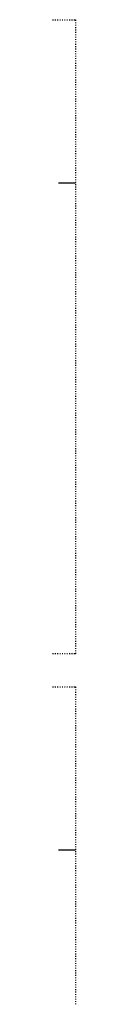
# Model space of a CAD drawing. Extents: x 997 to 109698, y 921 to 94021.
# Tile 718 of 718: x 55366 to 56448, y 47452 to 94021. Entities that reach past the tile are written whole.
import ezdxf

# ---------------------------------------------------------------- set-up
doc = ezdxf.new("R2010")
doc.units = 0
doc.header["$MEASUREMENT"] = 0
doc.layers.add('1', color=7, linetype='CONTINUOUS')

msp = doc.modelspace()

# ---------------------------------------------------------------- linework, layer by layer
at = {"layer": '1', "color": 141}
for p, q in [((55366.179858, 94020.953237), (55403.679858, 94020.953237)), ((55478.679858, 94020.953237), (55516.179858, 94020.953237)), ((55591.179858, 94020.953237), (55628.679858, 94020.953237)), ((55703.679858, 94020.953237), (55741.179858, 94020.953237)), ((55816.179858, 94020.953237), (55853.679858, 94020.953237)), ((55928.679858, 94020.953237), (55966.179858, 94020.953237)), ((56041.179858, 94020.953237), (56078.679858, 94020.953237)), ((56153.679858, 94020.953237), (56191.179858, 94020.953237)), ((56266.179858, 94020.953237), (56303.679858, 94020.953237)), ((56378.679858, 94020.953237), (56447.636205, 94020.953237)), ((56447.636205, 94020.953237), (56447.636205, 93964.703237)), ((56447.636205, 93889.703237), (56447.636205, 93852.203237)), ((56447.636205, 93777.203237), (56447.636205, 93739.703237)), ((56447.636205, 93664.703237), (56447.636205, 93627.203237)), ((56447.636205, 93552.203237), (56447.636205, 93514.703237)), ((56447.636205, 93439.703237), (56447.636205, 93402.203237)), ((56447.636205, 93327.203237), (56447.636205, 93289.703237)), ((56447.636205, 93214.703237), (56447.636205, 93177.203237)), ((56447.636205, 93102.203237), (56447.636205, 93064.703237)), ((56447.636205, 92989.703237), (56447.636205, 92952.203237)), ((56447.636205, 92877.203237), (56447.636205, 92839.703237)), ((56447.636205, 92764.703237), (56447.636205, 92727.203237)), ((56447.636205, 92652.203237), (56447.636205, 92614.703237)), ((56447.636205, 92539.703237), (56447.636205, 92502.203237)), ((56447.636205, 92427.203237), (56447.636205, 92389.703237)), ((56447.636205, 92314.703237), (56447.636205, 92277.203237)), ((56447.636205, 92202.203237), (56447.636205, 92164.703237)), ((56447.636205, 92089.703237), (56447.636205, 92052.203237)), ((56447.636205, 91977.203237), (56447.636205, 91939.703237)), ((56447.636205, 91864.703237), (56447.636205, 91827.203237)), ((56447.636205, 91752.203237), (56447.636205, 91714.703237)), ((56447.636205, 91639.703237), (56447.636205, 91602.203237)), ((56447.636205, 91527.203237), (56447.636205, 91489.703237)), ((56447.636205, 91414.703237), (56447.636205, 91377.203237)), ((56447.636205, 91302.203237), (56447.636205, 91264.703237)), ((56447.636205, 91189.703237), (56447.636205, 91152.203237)), ((56447.636205, 91077.203237), (56447.636205, 91039.703237)), ((56447.636205, 90964.703237), (56447.636205, 90927.203237)), ((56447.636205, 90852.203237), (56447.636205, 90814.703237)), ((56447.636205, 90739.703237), (56447.636205, 90702.203237)), ((56447.636205, 90627.203237), (56447.636205, 90589.703237)), ((56447.636205, 90514.703237), (56447.636205, 90477.203237)), ((56447.636205, 90402.203237), (56447.636205, 90364.703237)), ((56447.636205, 90289.703237), (56447.636205, 90252.203237)), ((56447.636205, 90177.203237), (56447.636205, 90139.703237)), ((56447.636205, 90064.703237), (56447.636205, 90027.203237)), ((56447.636205, 89952.203237), (56447.636205, 89914.703237)), ((56447.636205, 89839.703237), (56447.636205, 89802.203237)), ((56447.636205, 89727.203237), (56447.636205, 89689.703237)), ((56447.636205, 89614.703237), (56447.636205, 89577.203237)), ((56447.636205, 89502.203237), (56447.636205, 89464.703237)), ((56447.636205, 89389.703237), (56447.636205, 89352.203237)), ((56447.636205, 89277.203237), (56447.636205, 89239.703237)), ((56447.636205, 89164.703237), (56447.636205, 89127.203237)), ((56447.636205, 89052.203237), (56447.636205, 89014.703237)), ((56447.636205, 88939.703237), (56447.636205, 88902.203237)), ((56447.636205, 88827.203237), (56447.636205, 88789.703237)), ((56447.636205, 88714.703237), (56447.636205, 88677.203237)), ((56447.636205, 88602.203237), (56447.636205, 88564.703237)), ((56447.636205, 88489.703237), (56447.636205, 88452.203237)), ((56447.636205, 88377.203237), (56447.636205, 88339.703237)), ((56447.636205, 88264.703237), (56447.636205, 88227.203237)), ((56447.636205, 88152.203237), (56447.636205, 88114.703237)), ((56447.636205, 88039.703237), (56447.636205, 88002.203237)), ((56447.636205, 87927.203237), (56447.636205, 87889.703237)), ((56447.636205, 87814.703237), (56447.636205, 87777.203237)), ((56447.636205, 87702.203237), (56447.636205, 87664.703237)), ((56447.636205, 87589.703237), (56447.636205, 87552.203237)), ((56447.636205, 87477.203237), (56447.636205, 87439.703237)), ((56447.636205, 87364.703237), (56447.636205, 87327.203237)), ((56447.636205, 87252.203237), (56447.636205, 87214.703237)), ((56447.636205, 87139.703237), (56447.636205, 87102.203237)), ((56447.636205, 87027.203237), (56447.636205, 86989.703237)), ((56447.636205, 86914.703237), (56447.636205, 86877.203237)), ((56447.636205, 86802.203237), (56447.636205, 86764.703237)), ((56447.636205, 86689.703237), (56447.636205, 86652.203237)), ((56447.636205, 86577.203237), (56447.636205, 86539.703237)), ((56447.636205, 86464.703237), (56447.636205, 86427.203237)), ((56447.636205, 86352.203237), (56447.636205, 86314.703237)), ((56447.636205, 86239.703237), (56447.636205, 86202.203237)), ((56447.636205, 86127.203237), (56447.636205, 86089.703237)), ((56447.636205, 86014.703237), (56447.636205, 85977.203237)), ((56447.636205, 85902.203237), (56447.636205, 85864.703237)), ((56447.636205, 85789.703237), (56447.636205, 85752.203237)), ((56447.636205, 85677.203237), (56447.636205, 85639.703237)), ((56447.636205, 85564.703237), (56447.636205, 85527.203237)), ((56447.636205, 85452.203237), (56447.636205, 85414.703237)), ((56447.636205, 85339.703237), (56447.636205, 85302.203237)), ((56447.636205, 85227.203237), (56447.636205, 85189.703237)), ((56447.636205, 85114.703237), (56447.636205, 85077.203237)), ((56447.636205, 85002.203237), (56447.636205, 84964.703237)), ((56447.636205, 84889.703237), (56447.636205, 84852.203237)), ((56447.636205, 84777.203237), (56447.636205, 84739.703237)), ((56447.636205, 84664.703237), (56447.636205, 84627.203237)), ((56447.636205, 84552.203237), (56447.636205, 84514.703237)), ((56447.636205, 84439.703237), (56447.636205, 84402.203237)), ((56447.636205, 84327.203237), (56447.636205, 84289.703237)), ((56447.636205, 84214.703237), (56447.636205, 84177.203237)), ((56447.636205, 84102.203237), (56447.636205, 84064.703237)), ((56447.636205, 83989.703237), (56447.636205, 83952.203237)), ((56447.636205, 83877.203237), (56447.636205, 83839.703237)), ((56447.636205, 83764.703237), (56447.636205, 83727.203237)), ((56447.636205, 83652.203237), (56447.636205, 83614.703237)), ((56447.636205, 83539.703237), (56447.636205, 83502.203237)), ((56447.636205, 83427.203237), (56447.636205, 83389.703237)), ((56447.636205, 83314.703237), (56447.636205, 83277.203237)), ((56447.636205, 83202.203237), (56447.636205, 83164.703237)), ((56447.636205, 83089.703237), (56447.636205, 83052.203237)), ((56447.636205, 82977.203237), (56447.636205, 82939.703237)), ((56447.636205, 82864.703237), (56447.636205, 82827.203237)), ((56447.636205, 82752.203237), (56447.636205, 82714.703237)), ((56447.636205, 82639.703237), (56447.636205, 82602.203237)), ((56447.636205, 82527.203237), (56447.636205, 82489.703237)), ((56447.636205, 82414.703237), (56447.636205, 82377.203237)), ((56447.636205, 82302.203237), (56447.636205, 82264.703237)), ((56447.636205, 82189.703237), (56447.636205, 82152.203237)), ((56447.636205, 82077.203237), (56447.636205, 82039.703237)), ((56447.636205, 81964.703237), (56447.636205, 81927.203237)), ((56447.636205, 81852.203237), (56447.636205, 81814.703237)), ((56447.636205, 81739.703237), (56447.636205, 81702.203237)), ((56447.636205, 81627.203237), (56447.636205, 81589.703237)), ((56447.636205, 81514.703237), (56447.636205, 81477.203237)), ((56447.636205, 81402.203237), (56447.636205, 81364.703237)), ((56447.636205, 81289.703237), (56447.636205, 81252.203237)), ((56447.636205, 81177.203237), (56447.636205, 81139.703237)), ((56447.636205, 81064.703237), (56447.636205, 81027.203237)), ((56447.636205, 80952.203237), (56447.636205, 80914.703237)), ((56447.636205, 80839.703237), (56447.636205, 80802.203237)), ((56447.636205, 80727.203237), (56447.636205, 80689.703237)), ((56447.636205, 80614.703237), (56447.636205, 80577.203237)), ((56447.636205, 80502.203237), (56447.636205, 80464.703237)), ((56447.636205, 80389.703237), (56447.636205, 80352.203237)), ((56447.636205, 80277.203237), (56447.636205, 80239.703237)), ((56447.636205, 80164.703237), (56447.636205, 80127.203237)), ((56447.636205, 80052.203237), (56447.636205, 80014.703237)), ((56447.636205, 79939.703237), (56447.636205, 79902.203237)), ((56447.636205, 79827.203237), (56447.636205, 79789.703237)), ((56447.636205, 79714.703237), (56447.636205, 79677.203237)), ((56447.636205, 79602.203237), (56447.636205, 79564.703237)), ((56447.636205, 79489.703237), (56447.636205, 79452.203237)), ((56447.636205, 79377.203237), (56447.636205, 79339.703237)), ((56447.636205, 79264.703237), (56447.636205, 79227.203237)), ((56447.636205, 79152.203237), (56447.636205, 79114.703237)), ((56447.636205, 79039.703237), (56447.636205, 79002.203237)), ((56447.636205, 78927.203237), (56447.636205, 78889.703237)), ((56447.636205, 78814.703237), (56447.636205, 78777.203237)), ((56447.636205, 78702.203237), (56447.636205, 78664.703237)), ((56447.636205, 78589.703237), (56447.636205, 78552.203237)), ((56447.636205, 78477.203237), (56447.636205, 78439.703237)), ((56447.636205, 78364.703237), (56447.636205, 78327.203237)), ((56447.636205, 78252.203237), (56447.636205, 78214.703237)), ((56447.636205, 78139.703237), (56447.636205, 78102.203237)), ((56447.636205, 78027.203237), (56447.636205, 77989.703237)), ((56447.636205, 77914.703237), (56447.636205, 77877.203237)), ((56447.636205, 77802.203237), (56447.636205, 77764.703237)), ((56447.636205, 77689.703237), (56447.636205, 77652.203237)), ((56447.636205, 77577.203237), (56447.636205, 77539.703237)), ((56447.636205, 77464.703237), (56447.636205, 77427.203237)), ((56447.636205, 77352.203237), (56447.636205, 77314.703237)), ((56447.636205, 77239.703237), (56447.636205, 77202.203237)), ((56447.636205, 77127.203237), (56447.636205, 77089.703237)), ((56447.636205, 77014.703237), (56447.636205, 76977.203237)), ((56447.636205, 76902.203237), (56447.636205, 76864.703237)), ((56447.636205, 76789.703237), (56447.636205, 76752.203237)), ((56447.636205, 76677.203237), (56447.636205, 76639.703237)), ((56447.636205, 76564.703237), (56447.636205, 76527.203237)), ((56447.636205, 76452.203237), (56447.636205, 76414.703237)), ((56447.636205, 76339.703237), (56447.636205, 76302.203237)), ((56447.636205, 76227.203237), (56447.636205, 76189.703237)), ((56447.636205, 76114.703237), (56447.636205, 76077.203237)), ((56447.636205, 76002.203237), (56447.636205, 75964.703237)), ((56447.636205, 75889.703237), (56447.636205, 75852.203237)), ((56447.636205, 75777.203237), (56447.636205, 75739.703237)), ((56447.636205, 75664.703237), (56447.636205, 75627.203237)), ((56447.636205, 75552.203237), (56447.636205, 75514.703237)), ((56447.636205, 75439.703237), (56447.636205, 75402.203237)), ((56447.636205, 75327.203237), (56447.636205, 75289.703237)), ((56447.636205, 75214.703237), (56447.636205, 75177.203237)), ((56447.636205, 75102.203237), (56447.636205, 75064.703237)), ((56447.636205, 74989.703237), (56447.636205, 74952.203237)), ((56447.636205, 74877.203237), (56447.636205, 74839.703237)), ((56447.636205, 74764.703237), (56447.636205, 74727.203237)), ((56447.636205, 74652.203237), (56447.636205, 74614.703237)), ((56447.636205, 74539.703237), (56447.636205, 74502.203237)), ((56447.636205, 74427.203237), (56447.636205, 74389.703237)), ((56447.636205, 74314.703237), (56447.636205, 74277.203237)), ((56447.636205, 74202.203237), (56447.636205, 74164.703237)), ((56447.636205, 74089.703237), (56447.636205, 74052.203237)), ((56447.636205, 73977.203237), (56447.636205, 73939.703237)), ((56447.636205, 73864.703237), (56447.636205, 73827.203237)), ((56447.636205, 73752.203237), (56447.636205, 73714.703237)), ((56447.636205, 73639.703237), (56447.636205, 73602.203237)), ((56447.636205, 73527.203237), (56447.636205, 73489.703237)), ((56447.636205, 73414.703237), (56447.636205, 73377.203237)), ((56447.636205, 73302.203237), (56447.636205, 73264.703237)), ((56447.636205, 73189.703237), (56447.636205, 73152.203237)), ((56447.636205, 73077.203237), (56447.636205, 73039.703237)), ((56447.636205, 72964.703237), (56447.636205, 72927.203237)), ((56447.636205, 72852.203237), (56447.636205, 72814.703237)), ((56447.636205, 72739.703237), (56447.636205, 72702.203237)), ((56447.636205, 72627.203237), (56447.636205, 72589.703237)), ((56447.636205, 72514.703237), (56447.636205, 72477.203237)), ((56447.636205, 72402.203237), (56447.636205, 72364.703237)), ((56447.636205, 72289.703237), (56447.636205, 72252.203237)), ((56447.636205, 72177.203237), (56447.636205, 72139.703237)), ((56447.636205, 72064.703237), (56447.636205, 72027.203237)), ((56447.636205, 71952.203237), (56447.636205, 71914.703237)), ((56447.636205, 71839.703237), (56447.636205, 71802.203237)), ((56447.636205, 71727.203237), (56447.636205, 71689.703237)), ((56447.636205, 71614.703237), (56447.636205, 71577.203237)), ((56447.636205, 71502.203237), (56447.636205, 71464.703237)), ((56447.636205, 71389.703237), (56447.636205, 71352.203237)), ((56447.636205, 71277.203237), (56447.636205, 71239.703237)), ((56447.636205, 71164.703237), (56447.636205, 71127.203237)), ((56447.636205, 71052.203237), (56447.636205, 71014.703237)), ((56447.636205, 70939.703237), (56447.636205, 70902.203237)), ((56447.636205, 70827.203237), (56447.636205, 70789.703237)), ((56447.636205, 70714.703237), (56447.636205, 70677.203237)), ((56447.636205, 70602.203237), (56447.636205, 70564.703237)), ((56447.636205, 70489.703237), (56447.636205, 70452.203237)), ((56447.636205, 70377.203237), (56447.636205, 70339.703237)), ((56447.636205, 70264.703237), (56447.636205, 70227.203237)), ((56447.636205, 70152.203237), (56447.636205, 70114.703237)), ((56447.636205, 70039.703237), (56447.636205, 70002.203237)), ((56447.636205, 69927.203237), (56447.636205, 69889.703237)), ((56447.636205, 69814.703237), (56447.636205, 69777.203237)), ((56447.636205, 69702.203237), (56447.636205, 69664.703237)), ((56447.636205, 69589.703237), (56447.636205, 69552.203237)), ((56447.636205, 69477.203237), (56447.636205, 69439.703237)), ((56447.636205, 69364.703237), (56447.636205, 69327.203237)), ((56447.636205, 69252.203237), (56447.636205, 69214.703237)), ((56447.636205, 69139.703237), (56447.636205, 69102.203237)), ((56447.636205, 69027.203237), (56447.636205, 68989.703237)), ((56447.636205, 68914.703237), (56447.636205, 68877.203237)), ((56447.636205, 68802.203237), (56447.636205, 68764.703237)), ((56447.636205, 68689.703237), (56447.636205, 68652.203237)), ((56447.636205, 68577.203237), (56447.636205, 68539.703237)), ((56447.636205, 68464.703237), (56447.636205, 68427.203237)), ((56447.636205, 68352.203237), (56447.636205, 68314.703237)), ((56447.636205, 68239.703237), (56447.636205, 68202.203237)), ((56447.636205, 68127.203237), (56447.636205, 68089.703237)), ((56447.636205, 68014.703237), (56447.636205, 67977.203237)), ((56447.636205, 67902.203237), (56447.636205, 67864.703237)), ((56447.636205, 67789.703237), (56447.636205, 67752.203237)), ((56447.636205, 67677.203237), (56447.636205, 67639.703237)), ((56447.636205, 67564.703237), (56447.636205, 67527.203237)), ((56447.636205, 67452.203237), (56447.636205, 67414.703237)), ((56447.636205, 67339.703237), (56447.636205, 67302.203237)), ((56447.636205, 67227.203237), (56447.636205, 67189.703237)), ((56447.636205, 67114.703237), (56447.636205, 67077.203237)), ((56447.636205, 67002.203237), (56447.636205, 66964.703237)), ((56447.636205, 66889.703237), (56447.636205, 66852.203237)), ((56447.636205, 66777.203237), (56447.636205, 66739.703237)), ((56447.636205, 66664.703237), (56447.636205, 66627.203237)), ((56447.636205, 66552.203237), (56447.636205, 66514.703237)), ((56447.636205, 66439.703237), (56447.636205, 66402.203237)), ((56447.636205, 66327.203237), (56447.636205, 66289.703237)), ((56447.636205, 66214.703237), (56447.636205, 66177.203237)), ((56447.636205, 66102.203237), (56447.636205, 66064.703237)), ((56447.636205, 65989.703237), (56447.636205, 65952.203237)), ((56447.636205, 65877.203237), (56447.636205, 65839.703237)), ((56447.636205, 65764.703237), (56447.636205, 65727.203237)), ((56447.636205, 65652.203237), (56447.636205, 65614.703237)), ((56447.636205, 65539.703237), (56447.636205, 65502.203237)), ((56447.636205, 65427.203237), (56447.636205, 65389.703237)), ((56447.636205, 65314.703237), (56447.636205, 65277.203237)), ((56447.636205, 65202.203237), (56447.636205, 65164.703237)), ((56447.636205, 65089.703237), (56447.636205, 65052.203237)), ((56447.636205, 64977.203237), (56447.636205, 64939.703237)), ((56447.636205, 64864.703237), (56447.636205, 64827.203237)), ((56447.636205, 64752.203237), (56447.636205, 64714.703237)), ((56447.636205, 64639.703237), (56447.636205, 64602.203237)), ((56447.636205, 64527.203237), (56447.636205, 64489.703237)), ((56447.636205, 64414.703237), (56447.636205, 64377.203237)), ((56447.636205, 64302.203237), (56447.636205, 64264.703237)), ((55403.679858, 64020.953237), (55366.179858, 64020.953237)), ((55516.179858, 64020.953237), (55478.679858, 64020.953237)), ((55628.679858, 64020.953237), (55591.179858, 64020.953237)), ((55741.179858, 64020.953237), (55703.679858, 64020.953237)), ((55853.679858, 64020.953237), (55816.179858, 64020.953237)), ((55966.179858, 64020.953237), (55928.679858, 64020.953237)), ((56078.679858, 64020.953237), (56041.179858, 64020.953237)), ((56191.179858, 64020.953237), (56153.679858, 64020.953237)), ((56303.679858, 64020.953237), (56266.179858, 64020.953237)), ((56447.636205, 64020.953237), (56378.679858, 64020.953237)), ((56447.636205, 64189.703237), (56447.636205, 64152.203237)), ((56447.636205, 64077.203237), (56447.636205, 64020.953237)), ((55366.179858, 62470.953237), (55403.679858, 62470.953237)), ((55478.679858, 62470.953237), (55516.179858, 62470.953237)), ((55591.179858, 62470.953237), (55628.679858, 62470.953237)), ((55703.679858, 62470.953237), (55741.179858, 62470.953237)), ((55816.179858, 62470.953237), (55853.679858, 62470.953237)), ((55928.679858, 62470.953237), (55966.179858, 62470.953237)), ((56041.179858, 62470.953237), (56078.679858, 62470.953237)), ((56153.679858, 62470.953237), (56191.179858, 62470.953237)), ((56266.179858, 62470.953237), (56303.679858, 62470.953237)), ((56378.679858, 62470.953237), (56447.636205, 62470.953237)), ((56447.636205, 62470.953237), (56447.636205, 62414.703237)), ((56447.636205, 62339.703237), (56447.636205, 62302.203237)), ((56447.636205, 62227.203237), (56447.636205, 62189.703237)), ((56447.636205, 62114.703237), (56447.636205, 62077.203237)), ((56447.636205, 62002.203237), (56447.636205, 61964.703237)), ((56447.636205, 61889.703237), (56447.636205, 61852.203237)), ((56447.636205, 61777.203237), (56447.636205, 61739.703237)), ((56447.636205, 61664.703237), (56447.636205, 61627.203237)), ((56447.636205, 61552.203237), (56447.636205, 61514.703237)), ((56447.636205, 61439.703237), (56447.636205, 61402.203237)), ((56447.636205, 61327.203237), (56447.636205, 61289.703237)), ((56447.636205, 61214.703237), (56447.636205, 61177.203237)), ((56447.636205, 61102.203237), (56447.636205, 61064.703237)), ((56447.636205, 60989.703237), (56447.636205, 60952.203237)), ((56447.636205, 60877.203237), (56447.636205, 60839.703237)), ((56447.636205, 60764.703237), (56447.636205, 60727.203237)), ((56447.636205, 60652.203237), (56447.636205, 60614.703237)), ((56447.636205, 60539.703237), (56447.636205, 60502.203237)), ((56447.636205, 60427.203237), (56447.636205, 60389.703237)), ((56447.636205, 60314.703237), (56447.636205, 60277.203237)), ((56447.636205, 60202.203237), (56447.636205, 60164.703237)), ((56447.636205, 60089.703237), (56447.636205, 60052.203237)), ((56447.636205, 59977.203237), (56447.636205, 59939.703237)), ((56447.636205, 59864.703237), (56447.636205, 59827.203237)), ((56447.636205, 59752.203237), (56447.636205, 59714.703237)), ((56447.636205, 59639.703237), (56447.636205, 59602.203237)), ((56447.636205, 59527.203237), (56447.636205, 59489.703237)), ((56447.636205, 59414.703237), (56447.636205, 59377.203237)), ((56447.636205, 59302.203237), (56447.636205, 59264.703237)), ((56447.636205, 59189.703237), (56447.636205, 59152.203237)), ((56447.636205, 59077.203237), (56447.636205, 59039.703237)), ((56447.636205, 58964.703237), (56447.636205, 58927.203237)), ((56447.636205, 58852.203237), (56447.636205, 58814.703237)), ((56447.636205, 58739.703237), (56447.636205, 58702.203237)), ((56447.636205, 58627.203237), (56447.636205, 58589.703237)), ((56447.636205, 58514.703237), (56447.636205, 58477.203237)), ((56447.636205, 58402.203237), (56447.636205, 58364.703237)), ((56447.636205, 58289.703237), (56447.636205, 58252.203237)), ((56447.636205, 58177.203237), (56447.636205, 58139.703237)), ((56447.636205, 58064.703237), (56447.636205, 58027.203237)), ((56447.636205, 57952.203237), (56447.636205, 57914.703237)), ((56447.636205, 57839.703237), (56447.636205, 57802.203237)), ((56447.636205, 57727.203237), (56447.636205, 57689.703237)), ((56447.636205, 57614.703237), (56447.636205, 57577.203237)), ((56447.636205, 57502.203237), (56447.636205, 57464.703237)), ((56447.636205, 57389.703237), (56447.636205, 57352.203237)), ((56447.636205, 57277.203237), (56447.636205, 57239.703237)), ((56447.636205, 57164.703237), (56447.636205, 57127.203237)), ((56447.636205, 57052.203237), (56447.636205, 57014.703237)), ((56447.636205, 56939.703237), (56447.636205, 56902.203237)), ((56447.636205, 56827.203237), (56447.636205, 56789.703237)), ((56447.636205, 56714.703237), (56447.636205, 56677.203237)), ((56447.636205, 56602.203237), (56447.636205, 56564.703237)), ((56447.636205, 56489.703237), (56447.636205, 56452.203237)), ((56447.636205, 56377.203237), (56447.636205, 56339.703237)), ((56447.636205, 56264.703237), (56447.636205, 56227.203237)), ((56447.636205, 56152.203237), (56447.636205, 56114.703237)), ((56447.636205, 56039.703237), (56447.636205, 56002.203237)), ((56447.636205, 55927.203237), (56447.636205, 55889.703237)), ((56447.636205, 55814.703237), (56447.636205, 55777.203237)), ((56447.636205, 55702.203237), (56447.636205, 55664.703237)), ((56447.636205, 55589.703237), (56447.636205, 55552.203237)), ((56447.636205, 55477.203237), (56447.636205, 55439.703237)), ((56447.636205, 55364.703237), (56447.636205, 55327.203237)), ((56447.636205, 55252.203237), (56447.636205, 55214.703237)), ((56447.636205, 55139.703237), (56447.636205, 55102.203237)), ((56447.636205, 55027.203237), (56447.636205, 54989.703237)), ((56447.636205, 54914.703237), (56447.636205, 54877.203237)), ((56447.636205, 54802.203237), (56447.636205, 54764.703237)), ((56447.636205, 54689.703237), (56447.636205, 54652.203237)), ((56447.636205, 54577.203237), (56447.636205, 54539.703237)), ((56447.636205, 54464.703237), (56447.636205, 54427.203237)), ((56447.636205, 54352.203237), (56447.636205, 54314.703237)), ((56447.636205, 54239.703237), (56447.636205, 54202.203237)), ((56447.636205, 54127.203237), (56447.636205, 54089.703237)), ((56447.636205, 54014.703237), (56447.636205, 53977.203237)), ((56447.636205, 53902.203237), (56447.636205, 53864.703237)), ((56447.636205, 53789.703237), (56447.636205, 53752.203237)), ((56447.636205, 53677.203237), (56447.636205, 53639.703237)), ((56447.636205, 53564.703237), (56447.636205, 53527.203237)), ((56447.636205, 53452.203237), (56447.636205, 53414.703237)), ((56447.636205, 53339.703237), (56447.636205, 53302.203237)), ((56447.636205, 53227.203237), (56447.636205, 53189.703237)), ((56447.636205, 53114.703237), (56447.636205, 53077.203237)), ((56447.636205, 53002.203237), (56447.636205, 52964.703237)), ((56447.636205, 52889.703237), (56447.636205, 52852.203237)), ((56447.636205, 52777.203237), (56447.636205, 52739.703237)), ((56447.636205, 52664.703237), (56447.636205, 52627.203237)), ((56447.636205, 52552.203237), (56447.636205, 52514.703237)), ((56447.636205, 52439.703237), (56447.636205, 52402.203237)), ((56447.636205, 52327.203237), (56447.636205, 52289.703237)), ((56447.636205, 52214.703237), (56447.636205, 52177.203237)), ((56447.636205, 52102.203237), (56447.636205, 52064.703237)), ((56447.636205, 51989.703237), (56447.636205, 51952.203237)), ((56447.636205, 51877.203237), (56447.636205, 51839.703237)), ((56447.636205, 51764.703237), (56447.636205, 51727.203237)), ((56447.636205, 51652.203237), (56447.636205, 51614.703237)), ((56447.636205, 51539.703237), (56447.636205, 51502.203237)), ((56447.636205, 51427.203237), (56447.636205, 51389.703237)), ((56447.636205, 51314.703237), (56447.636205, 51277.203237)), ((56447.636205, 51202.203237), (56447.636205, 51164.703237)), ((56447.636205, 51089.703237), (56447.636205, 51052.203237)), ((56447.636205, 50977.203237), (56447.636205, 50939.703237)), ((56447.636205, 50864.703237), (56447.636205, 50827.203237)), ((56447.636205, 50752.203237), (56447.636205, 50714.703237)), ((56447.636205, 50639.703237), (56447.636205, 50602.203237)), ((56447.636205, 50527.203237), (56447.636205, 50489.703237)), ((56447.636205, 50414.703237), (56447.636205, 50377.203237)), ((56447.636205, 50302.203237), (56447.636205, 50264.703237)), ((56447.636205, 50189.703237), (56447.636205, 50152.203237)), ((56447.636205, 50077.203237), (56447.636205, 50039.703237)), ((56447.636205, 49964.703237), (56447.636205, 49927.203237)), ((56447.636205, 49852.203237), (56447.636205, 49814.703237)), ((56447.636205, 49739.703237), (56447.636205, 49702.203237)), ((56447.636205, 49627.203237), (56447.636205, 49589.703237)), ((56447.636205, 49514.703237), (56447.636205, 49477.203237)), ((56447.636205, 49402.203237), (56447.636205, 49364.703237)), ((56447.636205, 49289.703237), (56447.636205, 49252.203237)), ((56447.636205, 49177.203237), (56447.636205, 49139.703237)), ((56447.636205, 49064.703237), (56447.636205, 49027.203237)), ((56447.636205, 48952.203237), (56447.636205, 48914.703237)), ((56447.636205, 48839.703237), (56447.636205, 48802.203237)), ((56447.636205, 48727.203237), (56447.636205, 48689.703237)), ((56447.636205, 48614.703237), (56447.636205, 48577.203237)), ((56447.636205, 48502.203237), (56447.636205, 48464.703237)), ((56447.636205, 48389.703237), (56447.636205, 48352.203237)), ((56447.636205, 48277.203237), (56447.636205, 48239.703237)), ((56447.636205, 48164.703237), (56447.636205, 48127.203237)), ((56447.636205, 48052.203237), (56447.636205, 48014.703237)), ((56447.636205, 47939.703237), (56447.636205, 47902.203237)), ((56447.636205, 47827.203237), (56447.636205, 47789.703237)), ((56447.636205, 47714.703237), (56447.636205, 47677.203237)), ((56447.636205, 47602.203237), (56447.636205, 47564.703237)), ((56447.636205, 47489.703237), (56447.636205, 47452.203237))]:
    msp.add_line(p, q, dxfattribs=at)
at = {"layer": '1', "color": 4}
for p, q in [((56447.636205, 86295.953237), (55639.386943, 86295.953237)), ((56447.636205, 54745.953237), (55639.386943, 54745.953237))]:
    msp.add_line(p, q, dxfattribs=at)

doc.saveas('drawing.dxf')
